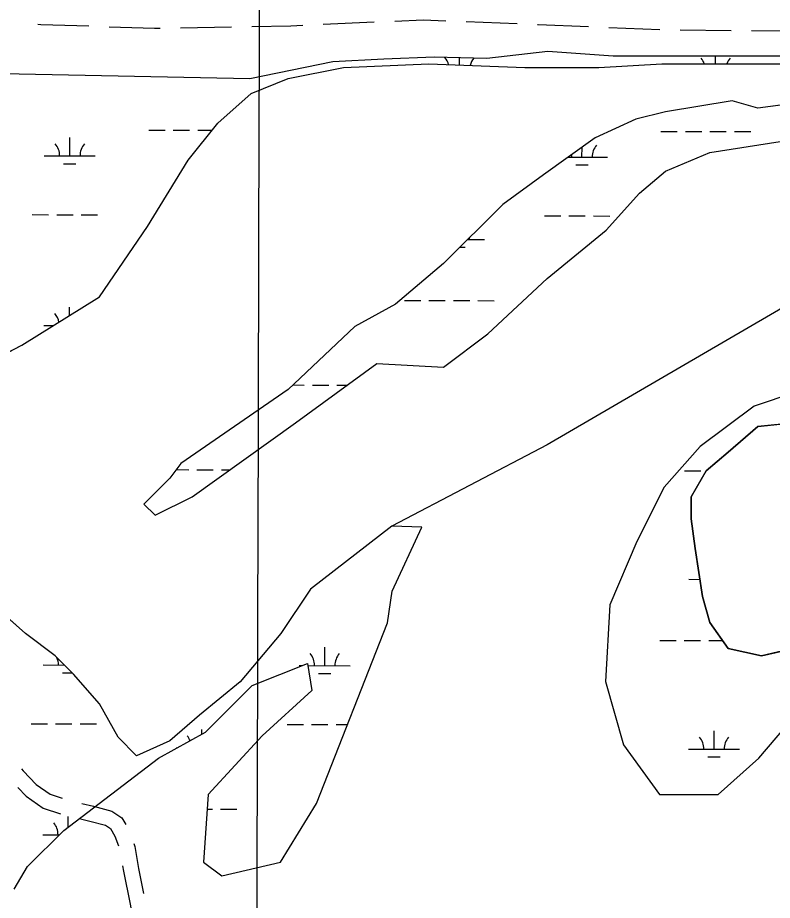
# Model space of a CAD drawing. Extents: x 3177385 to 3215275, y 903885 to 929304.
# Drawn here: x 3186397 to 3187876, y 924742 to 926472 of the extents above; entities that cross this region are included whole.
import ezdxf

# ---------------------------------------------------------------- set-up
doc = ezdxf.new("R2010")
doc.units = 0
for name, color, linetype in [('V-GRID-MAJR', 7, 'Continuous'), ('V-ROAD-CNTR', 7, 'Continuous'), ('V-SITE-VEGE', 7, 'Continuous'), ('V-WETL-SWMP', 7, 'Continuous')]:
    doc.layers.add(name, color=color, linetype=linetype)

msp = doc.modelspace()

# ---------------------------------------------------------------- linework, layer by layer
at = {"layer": 'V-GRID-MAJR'}
msp.add_spline([(3186826.0840000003, 909324.933), (3186841.952, 915385.911), (3186857.825, 921448.835), (3186873.698, 927511.806), (3186873.703, 927513.703)], degree=3, dxfattribs=at)
at = {"layer": 'V-ROAD-CNTR'}
for p, q in [((3186996.097062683, 926458.7901593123), (3187095.9976540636, 926463.2477599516)), ((3187275.8351179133, 926464.1588046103), (3187375.755132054, 926460.19247897)), ((3186716.197832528, 926451.938534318), (3186816.180575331, 926453.7916795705)), ((3187555.5917376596, 926452.5501490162), (3187655.497708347, 926448.2201198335)), ((3187695.4949714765, 926447.8006544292), (3187795.4898185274, 926446.8155665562))]:
    msp.add_line(p, q, dxfattribs=at)
for points in [[(3187135.957890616, 926465.0308002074), (3187191.468907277, 926467.5077219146), (3187235.8671122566, 926465.7453348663)], [(3186436.3385215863, 926458.7348385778), (3186442.7424661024, 926458.61961687), (3186536.282501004, 926455.4175795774)], [(3186576.2590027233, 926454.0491147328), (3186665.412316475, 926450.9972424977), (3186676.204735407, 926451.197276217)], [(3186856.1736724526, 926454.5329376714), (3186932.3153864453, 926455.9441977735), (3186956.136826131, 926457.0071190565)], [(3187415.7231377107, 926458.6059487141), (3187417.4377666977, 926458.5378865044), (3187515.6293493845, 926454.2821606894)], [(3187835.4877573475, 926446.4215314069), (3187911.864210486, 926445.6691174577), (3187935.4758342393, 926446.2707975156)], [(3186404.7521052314, 924999.4562630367), (3186407.725727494, 924995.6074034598), (3186433.367993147, 924968.5611785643), (3186460.865602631, 924949.5168149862), (3186483.9900235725, 924941.694348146)], [(3186397.669975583, 924962.6103867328), (3186413.7340068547, 924945.6668214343), (3186447.2543973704, 924922.4511850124), (3186481.234751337, 924910.9564023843)], [(3186522.5382264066, 924931.2375503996), (3186545.4828818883, 924926.1187769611), (3186581.686525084, 924916.4599226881), (3186601.0156556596, 924903.2383618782), (3186609.1531184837, 924889.9359897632)], [(3186519.9456658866, 924901.0784433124), (3186538.3471181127, 924896.9732230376), (3186568.9894749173, 924888.7980773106), (3186578.776344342, 924882.1036381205), (3186587.7313444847, 924867.4648315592), (3186594.4322508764, 924848.1972684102)], [(3186624.4612699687, 924853.1816848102), (3186626.4980951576, 924847.3250654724), (3186634.139122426, 924804.0908072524), (3186643.7596256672, 924755.1375705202)], [(3186602.7768631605, 924809.168058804), (3186604.646877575, 924798.5871927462), (3186617.304877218, 924734.1778746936), (3186621.107621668, 924710.8796709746)]]:
    msp.add_lwpolyline(points, dxfattribs=at)
at = {"layer": 'V-SITE-VEGE'}
for p, q in [((3186927.199, 926352.2909999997), (3187035.93, 926374.0489999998)), ((3187035.93, 926374.0489999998), (3187202.649, 926381.3009999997)), ((3187202.649, 926381.3009999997), (3187391.116, 926374.0489999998)), ((3187391.116, 926374.0489999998), (3187536.092, 926374.0489999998)), ((3187536.092, 926374.0489999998), (3187659.3200000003, 926381.3009999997)), ((3187659.3200000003, 926381.3009999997), (3188181.228, 926381.3009999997)), ((3186854.7120000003, 926323.2769999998), (3186927.199, 926352.291)), ((3186789.473, 926265.2569999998), (3186854.7120000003, 926323.2769999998)), ((3187797.046, 926308.7729999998), (3187666.568, 926287.0149999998)), ((3187847.787, 926294.2669999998), (3187797.046, 926308.7729999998)), ((3187956.518, 926308.7729999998), (3187847.787, 926294.2669999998)), ((3187608.579, 926272.5089999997), (3187528.842, 926236.2449999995)), ((3187666.568, 926287.0149999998), (3187608.579, 926272.5089999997)), ((3186731.48, 926192.7269999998), (3186789.473, 926265.2569999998)), ((3187528.842, 926236.2449999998), (3187427.362, 926163.7170000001)), ((3187753.553, 926207.2329999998), (3187891.279, 926228.9909999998)), ((3187666.568, 926170.9689999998), (3187753.553, 926207.2329999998)), ((3186651.747, 926062.1779999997), (3186731.48, 926192.7269999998)), ((3187615.827, 926127.4539999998), (3187666.568, 926170.9689999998)), ((3187427.362, 926163.7170000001), (3187347.625, 926105.6939999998)), ((3187550.59, 926054.9219999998), (3187615.827, 926127.4539999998)), ((3187347.625, 926105.6939999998), (3187231.6450000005, 925989.65)), ((3186557.515, 925924.3739999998), (3186651.747, 926062.1779999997)), ((3187434.61, 925960.6379999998), (3187550.59, 926054.9219999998)), ((3187231.645, 925989.65), (3187137.412, 925909.8679999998)), ((3187318.629, 925851.8439999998), (3187434.61, 925960.6379999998)), ((3186405.291, 925830.0859999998), (3186557.515, 925924.3739999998)), ((3187137.412, 925909.8679999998), (3187057.6750000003, 925866.3519999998)), ((3187920.274, 925917.1199999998), (3187434.6100000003, 925634.2599999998)), ((3187057.6750000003, 925866.3519999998), (3186927.199, 925743.0519999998)), ((3187231.645, 925786.5659999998), (3187318.629, 925851.8439999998)), ((3186253.0670000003, 925750.3039999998), (3186405.291, 925830.0859999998)), ((3186941.697, 925677.7759999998), (3187101.169, 925793.8219999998)), ((3187101.169, 925793.8219999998), (3187231.645, 925786.5659999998)), ((3186927.199, 925743.0519999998), (3186716.986, 925597.9959999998)), ((3186738.732, 925532.7199999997), (3186941.697, 925677.7759999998)), ((3187789.796, 925619.7539999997), (3187847.787, 925670.5239999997)), ((3187847.787, 925670.5239999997), (3187920.274, 925677.7759999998)), ((3187434.61, 925634.2599999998), (3187130.162, 925474.699)), ((3187746.307, 925583.4879999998), (3187789.796, 925619.7539999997)), ((3186716.986, 925597.9959999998), (3186695.241, 925568.9839999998)), ((3187717.309, 925532.7199999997), (3187746.307, 925583.4879999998)), ((3186695.241, 925568.9839999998), (3186644.499000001, 925518.2139999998)), ((3186666.245, 925496.4569999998), (3186738.732, 925532.7199999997)), ((3187717.309, 925489.2029999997), (3187717.309, 925532.7199999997)), ((3186644.499, 925518.2139999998), (3186666.245, 925496.4569999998)), ((3187130.162, 925474.6989999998), (3186970.6910000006, 925351.3989999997)), ((3187724.557, 925431.1809999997), (3187717.309, 925489.2029999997)), ((3187739.055, 925336.8949999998), (3187724.557, 925431.1809999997)), ((3186970.691, 925351.3989999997), (3186912.699, 925264.3649999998)), ((3187753.553, 925286.1249999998), (3187739.055, 925336.8949999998)), ((3186412.541, 925264.3649999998), (3186347.302, 925322.3889999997)), ((3187789.796, 925235.3549999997), (3187753.553, 925286.1249999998)), ((3186470.5300000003, 925220.8489999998), (3186412.541, 925264.3649999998)), ((3186912.699, 925264.3649999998), (3186832.967, 925170.0789999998)), ((3187855.035, 925220.8489999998), (3187789.796, 925235.3549999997)), ((3187949.27, 925242.6069999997), (3187855.035, 925220.8489999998)), ((3186506.773, 925184.5829999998), (3186470.5300000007, 925220.8489999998)), ((3186557.515, 925126.5609999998), (3186506.773, 925184.5829999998)), ((3186832.967, 925170.0789999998), (3186753.23, 925104.8029999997)), ((3186593.758, 925061.2849999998), (3186557.515, 925126.5609999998)), ((3186753.23, 925104.8029999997), (3186695.241, 925054.0329999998)), ((3186630.004, 925025.0209999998), (3186593.7580000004, 925061.2849999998)), ((3186695.241, 925054.0329999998), (3186630.0040000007, 925025.0209999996))]:
    msp.add_line(p, q, dxfattribs=at)
at = {"layer": 'V-WETL-SWMP'}
for p, q in [((3187262.9744068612, 926378.9783955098), (3187263.0072249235, 926393.0804433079)), ((3187764.88916851, 926381.2999340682), (3187764.924307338, 926396.3992237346)), ((3186499.2138252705, 926200.8598285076), (3186499.297603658, 926236.8597243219)), ((3186653.9234922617, 926251.2419205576), (3186685.923405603, 926251.1674512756)), ((3186701.9233622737, 926251.1302166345), (3186733.9232756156, 926251.0557473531)), ((3186749.9232322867, 926251.018512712), (3186778.0381026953, 926250.953084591)), ((3187657.736773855, 926248.9058750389), (3187689.736687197, 926248.831405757)), ((3187705.7366438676, 926248.7941711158), (3187737.736557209, 926248.7197018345)), ((3187753.7365138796, 926248.6824671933), (3187785.736427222, 926248.6079979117)), ((3187801.7363838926, 926248.5707632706), (3187833.7362972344, 926248.496293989)), ((3186449.213960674, 926200.9761867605), (3186549.2136898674, 926200.7434702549)), ((3187503.0271068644, 926198.523782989), (3187503.072023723, 926217.8247301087)), ((3186487.1779470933, 926185.4567991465), (3186511.1778820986, 926185.4009471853)), ((3187476.1534160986, 926198.5863226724), (3187553.0269714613, 926198.4074247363)), ((3187490.991228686, 926183.1207536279), (3187514.9911636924, 926183.0649016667)), ((3186425.537393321, 926085.5989951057), (3186457.5373066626, 926085.5245258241)), ((3186473.5372633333, 926085.4872911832), (3186505.5371766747, 926085.4128219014)), ((3186521.537133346, 926085.3755872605), (3186553.537046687, 926085.3011179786)), ((3187429.350674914, 926083.2629495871), (3187461.3505882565, 926083.1884803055)), ((3187477.3505449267, 926083.1512456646), (3187509.3504582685, 926083.0767763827)), ((3187525.3504149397, 926083.0395417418), (3187557.350328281, 926082.96507246)), ((3187279.1537465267, 926037.1823664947), (3187312.1789410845, 926037.1055112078)), ((3187263.7671324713, 926021.7871348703), (3187274.143133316, 926021.7629881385)), ((3187155.055939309, 925917.3998605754), (3187187.0558526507, 925917.3253912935)), ((3187203.0558093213, 925917.2881566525), (3187235.055722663, 925917.213687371)), ((3187251.055679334, 925917.17645273), (3187283.055592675, 925917.1019834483)), ((3187299.0555493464, 925917.0647488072), (3187331.055462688, 925916.9902795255)), ((3186498.4852975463, 925887.8086581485), (3186498.5234099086, 925904.1856870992)), ((3186448.439766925, 925868.3021495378), (3186466.923278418, 925868.2591352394)), ((3186936.3887766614, 925751.734317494), (3186958.6697537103, 925751.6824658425)), ((3186974.6697103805, 925751.6452312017), (3187006.669623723, 925751.5707619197)), ((3187022.6695803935, 925751.5335272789), (3187042.9916979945, 925751.4862342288)), ((3186707.8194868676, 925585.7648175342), (3186732.374888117, 925585.7076729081)), ((3186748.3748447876, 925585.670438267), (3186780.374758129, 925585.5959689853)), ((3186796.3747148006, 925585.5587343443), (3186812.6137183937, 925585.5209434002)), ((3187704.1882563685, 925583.4460966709), (3187736.188169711, 925583.3716273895)), ((3187712.53746519, 925370.8221305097), (3187733.846475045, 925370.7725407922)), ((3187655.414192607, 925250.8837633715), (3187687.4141059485, 925250.8092940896)), ((3187703.4140626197, 925250.7720594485), (3187735.4139759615, 925250.697590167)), ((3187751.413932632, 925250.660355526), (3187778.914571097, 925250.596356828)), ((3186998.79788482, 925201.6696940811), (3186998.881663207, 925237.6695898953)), ((3186446.8913794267, 925202.954075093), (3186488.508768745, 925202.8572242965)), ((3186948.7980202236, 925201.7860523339), (3186954.480262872, 925201.7728287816)), ((3186965.694871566, 925201.7467304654), (3187048.7977494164, 925201.5533358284)), ((3187550.604632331, 925200.3855452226), (3187550.704390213, 925200.3853130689)), ((3186484.855365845, 925187.434687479), (3186503.9668302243, 925187.3902118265)), ((3186986.762006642, 925186.2666647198), (3187010.7619416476, 925186.2108127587)), ((3186423.214812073, 925087.5768834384), (3186455.2147254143, 925087.5024141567)), ((3186471.214682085, 925087.4651795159), (3186503.214595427, 925087.390710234)), ((3186519.2145520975, 925087.3534755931), (3186551.2144654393, 925087.2790063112)), ((3186758.0127682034, 925067.402065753), (3186758.0336328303, 925076.3676763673)), ((3186925.1214528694, 925086.4088606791), (3186957.1213662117, 925086.3343913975)), ((3186973.121322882, 925086.2971567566), (3187005.1212362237, 925086.2226874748)), ((3187021.1211928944, 925086.1854528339), (3187043.516971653, 925086.133334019)), ((3187761.763136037, 925038.0317350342), (3187761.846914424, 925074.0316308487)), ((3186707.9499898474, 925040.4841388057), (3186709.695041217, 925040.4800777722)), ((3187711.7632714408, 925038.148093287), (3187811.763000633, 925037.9153767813)), ((3187749.727257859, 925022.628705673), (3187773.7271928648, 925022.5728537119)), ((3186496.152027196, 924885.1933980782), (3186496.2008286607, 924906.1635754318)), ((3186768.443139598, 924920.2720580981), (3186778.826370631, 924920.2478945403)), ((3186794.8263273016, 924920.2106598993), (3186826.8262406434, 924920.1361906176)), ((3186446.117185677, 924870.2800378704), (3186479.0618850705, 924870.2033699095))]:
    msp.add_line(p, q, dxfattribs=at)
for points in [[(3189346.868000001, 926445.2139999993), (3189121.2860000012, 926440.7879999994), (3189015.130000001, 926449.6399999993), (3188594.930000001, 926449.6399999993), (3188072.996000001, 926445.2139999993), (3187913.763000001, 926396.3979999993), (3187564.333000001, 926396.3979999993), (3187436.061000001, 926405.2499999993), (3187316.636000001, 926391.9729999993), (3187213.521000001, 926394.0999999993), (3187114.900000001, 926390.4459999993), (3187014.452000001, 926384.9649999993), (3186852.203000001, 926352.1419999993), (3185946.968000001, 926370.1599999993), (3185792.775000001, 925815.5859999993), (3185386.847000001, 924190.9509999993), (3184922.9280000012, 922464.7759999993), (3184676.471000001, 921275.3119999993)], [(3186253.068000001, 925750.3049999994), (3186405.291000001, 925830.0859999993), (3186557.514000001, 925924.3729999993), (3186651.748000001, 926062.1769999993), (3186731.483000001, 926192.7279999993), (3186789.473000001, 926265.2569999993), (3186854.712000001, 926323.2789999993), (3186927.199000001, 926352.2909999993), (3187035.930000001, 926374.0489999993), (3187202.650000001, 926381.3019999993), (3187391.117000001, 926374.0489999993), (3187536.092000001, 926374.0489999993), (3187659.320000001, 926381.3019999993), (3188181.228000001, 926381.3019999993)], [(3187956.517000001, 926308.7739999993), (3187847.787000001, 926294.2679999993), (3187797.046000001, 926308.7739999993), (3187666.569000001, 926287.0149999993), (3187608.579000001, 926272.5089999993), (3187528.843000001, 926236.2449999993), (3187427.361000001, 926163.7169999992), (3187347.625000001, 926105.6939999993), (3187231.645000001, 925989.6489999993), (3187137.412000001, 925909.8679999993), (3187057.676000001, 925866.3509999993), (3186927.199000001, 925743.0519999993), (3186716.986000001, 925597.9959999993), (3186695.240000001, 925568.9839999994), (3186644.4990000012, 925518.2149999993), (3186666.245000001, 925496.4559999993)], [(3186666.245000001, 925496.4559999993), (3186738.7320000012, 925532.7199999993), (3186941.696000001, 925677.7769999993), (3187101.168000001, 925793.8219999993), (3187231.645000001, 925786.5689999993), (3187318.630000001, 925851.8449999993), (3187434.609000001, 925960.6369999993), (3187550.589000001, 926054.9239999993), (3187615.827000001, 926127.4529999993), (3187666.569000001, 926170.9699999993), (3187753.5530000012, 926207.2339999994), (3187891.279000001, 926228.9919999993)], [(3187920.397000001, 925737.0769999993), (3187840.780000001, 925710.5209999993), (3187734.6240000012, 925630.8539999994), (3187663.853000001, 925551.1859999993), (3187610.775000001, 925444.9619999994), (3187557.697000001, 925321.0349999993), (3187548.851000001, 925170.5509999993), (3187584.236000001, 925046.6239999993), (3187655.007000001, 924949.2519999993), (3187770.009000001, 924949.2519999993), (3187849.626000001, 925020.0679999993), (3187902.704000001, 925082.0309999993)], [(3187920.274000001, 925677.7769999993), (3187847.787000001, 925670.5239999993), (3187789.797000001, 925619.7539999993), (3187746.304000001, 925583.4899999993), (3187717.310000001, 925532.7199999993), (3187717.310000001, 925489.2029999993), (3187724.558000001, 925431.1809999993), (3187739.056000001, 925336.8939999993), (3187753.5530000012, 925286.1239999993), (3187789.797000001, 925235.3539999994), (3187855.035000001, 925220.8479999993), (3187949.2690000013, 925242.6069999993)], [(3186389.9820000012, 924763.3599999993), (3186416.521000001, 924807.6199999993), (3186487.291000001, 924878.4359999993), (3186673.064000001, 925020.0679999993), (3186765.157000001, 925071.3809999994), (3186856.473000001, 925162.7289999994), (3186964.993000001, 925205.9589999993), (3186973.8400000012, 925152.8469999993), (3186876.530000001, 925064.3269999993), (3186770.3740000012, 924949.2519999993), (3186761.528000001, 924816.4719999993), (3186796.913000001, 924789.9159999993), (3186911.915000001, 924816.4719999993), (3186982.686000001, 924931.5479999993), (3187122.016000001, 925285.6129999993), (3187130.862000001, 925347.5769999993), (3187188.865000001, 925473.2549999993), (3187130.163000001, 925474.6979999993), (3186970.691000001, 925351.3989999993), (3186912.702000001, 925264.3649999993), (3186832.966000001, 925170.0789999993), (3186753.230000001, 925104.8029999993), (3186695.240000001, 925054.0329999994), (3186630.001000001, 925025.0219999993), (3186593.758000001, 925061.2859999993), (3186557.514000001, 925126.5619999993), (3186506.773000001, 925184.5839999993), (3186470.530000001, 925220.8479999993), (3186412.540000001, 925264.3649999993), (3186347.301000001, 925322.3879999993)]]:
    msp.add_lwpolyline(points, dxfattribs=at)
for centre, radius, start, end in [((3187207.7115886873, 926370.499267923), 35.24628790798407, 15.294853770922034, 40.63850155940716), ((3187318.197161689, 926370.242149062), 35.246287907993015, 140.82763679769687, 166.99335941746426), ((3187709.6182294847, 926369.3312451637), 35.24628790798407, 19.850866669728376, 40.638501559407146), ((3187820.1038024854, 926369.0741263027), 35.246287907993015, 139.0948399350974, 159.70413108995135), ((3186443.9721437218, 926201.4631897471), 35.24628790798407, 359.0948432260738, 40.63850155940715), ((3186554.4577167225, 926201.2060708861), 35.246287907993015, 139.0948399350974, 180.63849826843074), ((3187558.2709983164, 926198.8700253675), 35.246287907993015, 139.0948399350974, 180.63849826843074), ((3187447.785425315, 926199.1271442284), 35.24628790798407, 359.0948432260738, 6.836977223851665), ((3187317.4229679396, 926037.5681118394), 35.246287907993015, 175.531489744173, 180.63849826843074), ((3186443.197949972, 925868.7891525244), 35.24628790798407, 10.228908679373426, 40.63850155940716), ((3186441.6495624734, 925203.4410780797), 35.24628790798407, 359.0948432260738, 23.208148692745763), ((3186943.5562032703, 925202.2730553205), 35.24628790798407, 359.0948432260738, 40.63850155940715), ((3187054.0417762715, 925202.0159364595), 35.246287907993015, 139.0948399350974, 180.63849826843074), ((3186702.7081728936, 925040.9711417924), 35.24628790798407, 22.88816074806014, 40.63850155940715), ((3187706.521454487, 925038.6350962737), 35.24628790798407, 359.0948432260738, 40.63850155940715), ((3187817.007027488, 925038.3779774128), 35.246287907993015, 139.0948399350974, 180.63849826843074), ((3186440.875368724, 924870.7670408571), 35.24628790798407, 359.0948432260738, 40.63850155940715)]:
    msp.add_arc(centre, radius, start, end, dxfattribs=at)

doc.saveas('drawing.dxf')
